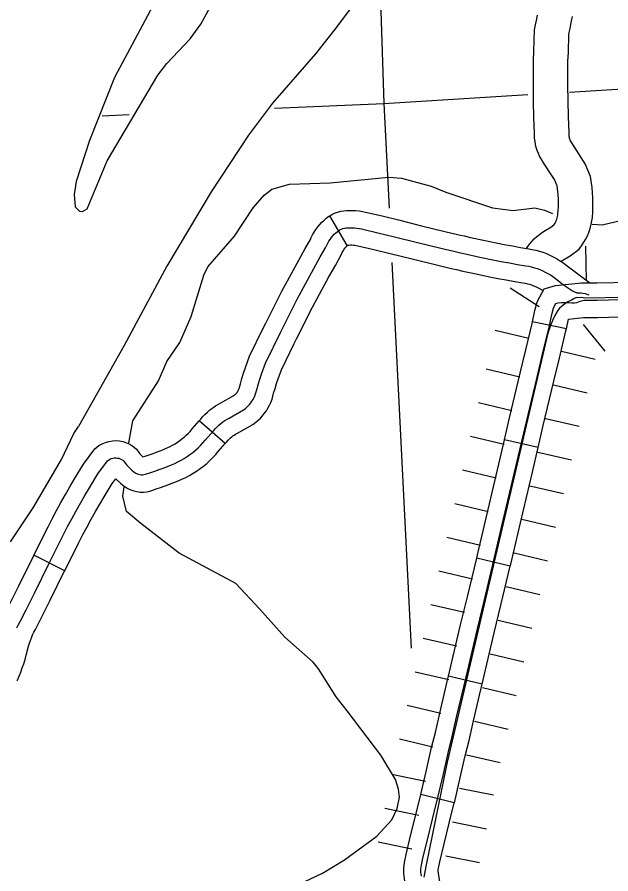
# Model space of a CAD drawing. Extents: x -19 to 366, y -4 to 359.
# Drawn here: x 164.055 to 164.543, y 176.331 to 177.035 of the extents above; entities that cross this region are included whole.
import ezdxf

# ---------------------------------------------------------------- set-up
doc = ezdxf.new("R2010")
doc.units = 0
for name, color, linetype in [('Level 29', 7, 'Continuous'), ('Level 32', 7, 'Continuous'), ('Level 35', 7, 'Continuous'), ('Level 45', 7, 'Continuous'), ('Level 46', 7, 'Continuous'), ('Level 5', 7, 'Continuous'), ('Level 60', 7, 'Continuous'), ('Level 9', 7, 'Continuous')]:
    doc.layers.add(name, color=color, linetype=linetype)

msp = doc.modelspace()

# ---------------------------------------------------------------- linework, layer by layer
at = {"layer": 'Level 29'}
for p, q in [((164.52252, 176.84683), (164.52318, 176.81843)), ((164.46075, 176.81265), (164.48461, 176.79723)), ((164.44836, 176.77785), (164.47601, 176.77135)), ((164.52069, 176.78265), (164.53853, 176.76055)), ((164.50283, 176.76063), (164.53048, 176.75414)), ((164.44102, 176.74597), (164.46867, 176.73948)), ((164.44102, 176.74597), (164.46867, 176.73948)), ((164.49633, 176.73298), (164.52399, 176.72648)), ((164.49633, 176.73298), (164.52399, 176.72648)), ((164.43452, 176.71832), (164.46218, 176.71182)), ((164.48983, 176.70532), (164.51749, 176.69882)), ((164.42802, 176.69066), (164.45568, 176.68416)), ((164.48333, 176.67767), (164.51099, 176.67117)), ((164.42152, 176.66301), (164.44918, 176.65651)), ((164.42152, 176.66301), (164.44918, 176.65651)), ((164.47684, 176.65001), (164.50449, 176.64351)), ((164.47684, 176.65001), (164.50449, 176.64351)), ((164.41503, 176.63535), (164.44268, 176.62885)), ((164.47034, 176.62236), (164.49799, 176.61586)), ((164.40853, 176.6077), (164.43618, 176.6012)), ((164.46384, 176.5947), (164.4915, 176.5882)), ((164.40203, 176.58004), (164.42969, 176.57354)), ((164.40203, 176.58004), (164.42969, 176.57354)), ((164.45734, 176.56704), (164.485, 176.56055)), ((164.45734, 176.56704), (164.485, 176.56055)), ((164.39553, 176.55238), (164.42319, 176.54589)), ((164.45084, 176.53939), (164.4785, 176.53289)), ((164.38903, 176.52473), (164.41669, 176.51823)), ((164.44435, 176.51173), (164.472, 176.50523)), ((164.38254, 176.49707), (164.41019, 176.49057)), ((164.38254, 176.49707), (164.41019, 176.49057)), ((164.43785, 176.48408), (164.4655, 176.47758)), ((164.43785, 176.48408), (164.4655, 176.47758)), ((164.37604, 176.46942), (164.40369, 176.46292)), ((164.43135, 176.45642), (164.45901, 176.44992)), ((164.36954, 176.44176), (164.3972, 176.43526)), ((164.42485, 176.42876), (164.45251, 176.42227)), ((164.36333, 176.41272), (164.39117, 176.40706)), ((164.36333, 176.41272), (164.39117, 176.40706)), ((164.41901, 176.40141), (164.44685, 176.39575)), ((164.41901, 176.40141), (164.44685, 176.39575)), ((164.35767, 176.38488), (164.38551, 176.37922)), ((164.41335, 176.37357), (164.44119, 176.36791)), ((164.35201, 176.35704), (164.37985, 176.35138)), ((164.40769, 176.34572), (164.43553, 176.34007))]:
    msp.add_line(p, q, dxfattribs=at)
msp.add_lwpolyline([(164.93157, 176.86441), (164.68597, 176.81031), (164.67035, 176.80741), (164.66374, 176.80685), (164.6594, 176.80653), (164.65486, 176.80641), (164.5221, 176.8042), (164.51925, 176.80469), (164.51699, 176.80444), (164.51546, 176.80477), (164.51341, 176.80396), (164.51099, 176.80256), (164.508, 176.80115), (164.50558, 176.79957), (164.50392, 176.79819), (164.50133, 176.79585), (164.49932, 176.79314), (164.49733, 176.79005), (164.49573, 176.7864), (164.49378, 176.7816), (164.49168, 176.77529), (164.40885, 176.42276), (164.39168, 176.33828), (164.38969, 176.32818)], dxfattribs=at)
at = {"layer": 'Level 32'}
for p, q in [((164.50693, 176.77907), (164.47907, 176.78466)), ((164.48366, 176.68135), (164.45599, 176.68783)), ((164.46079, 176.58392), (164.43316, 176.59054)), ((164.43753, 176.4867), (164.40989, 176.49325)), ((164.41474, 176.38918), (164.38717, 176.39604))]:
    msp.add_line(p, q, dxfattribs=at)
for points in [[(164.51821, 176.8016), (164.52141, 176.80252), (164.53228, 176.80259), (164.56056, 176.80324), (164.60138, 176.80408), (164.63444, 176.80518), (164.65426, 176.80571), (164.66415, 176.80619), (164.67376, 176.80648), (164.68111, 176.80758), (164.69209, 176.80936), (164.71335, 176.81442), (164.7392, 176.82056), (164.77016, 176.82812), (164.81181, 176.83783), (164.85309, 176.84733)], [(164.47907, 176.78466), (164.48098, 176.79416), (164.48259, 176.79996), (164.48331, 176.80228), (164.48858, 176.81194), (164.498, 176.81448), (164.51937, 176.81671), (164.53207, 176.81679), (164.56025, 176.81744), (164.57866, 176.81782)], [(164.38784, 176.32905), (164.3873, 176.33226), (164.3873, 176.33466), (164.3877, 176.3379), (164.38892, 176.34375), (164.39257, 176.35877), (164.3968, 176.3759), (164.40097, 176.39265), (164.40547, 176.41181), (164.40986, 176.43134), (164.41304, 176.4437), (164.41659, 176.45974), (164.42271, 176.48577), (164.42766, 176.50664), (164.43376, 176.53236), (164.43929, 176.55515), (164.44759, 176.58979), (164.45521, 176.62263), (164.46508, 176.66432), (164.47405, 176.70264), (164.48275, 176.73924), (164.48737, 176.75827), (164.4927, 176.78037), (164.49481, 176.79086), (164.49622, 176.79596), (164.49645, 176.79672), (164.49814, 176.7998), (164.50025, 176.80037), (164.50285, 176.80051), (164.50574, 176.8006), (164.50891, 176.80057), (164.5115, 176.80046), (164.51365, 176.80046), (164.5154, 176.80057), (164.51821, 176.8016)], [(164.45599, 176.68783), (164.46023, 176.7059), (164.46893, 176.74255), (164.47356, 176.76162), (164.47883, 176.78343), (164.47907, 176.78466)], [(164.50693, 176.77907), (164.50852, 176.78701), (164.52094, 176.78831), (164.53249, 176.78839), (164.56087, 176.78904), (164.57924, 176.78942)], [(164.48366, 176.68135), (164.48788, 176.69938), (164.49656, 176.73592), (164.50117, 176.75493), (164.50657, 176.7773), (164.50693, 176.77907)], [(164.43316, 176.59054), (164.43376, 176.59305), (164.44138, 176.62587), (164.45125, 176.66757), (164.45599, 176.68783)], [(164.46079, 176.58392), (164.46141, 176.58653), (164.46904, 176.61939), (164.47891, 176.66106), (164.48366, 176.68135)], [(164.40989, 176.49325), (164.41384, 176.50992), (164.41995, 176.53568), (164.42548, 176.55848), (164.43316, 176.59054)], [(164.43753, 176.4867), (164.44148, 176.50337), (164.44757, 176.52905), (164.4531, 176.55182), (164.46079, 176.58392)], [(164.38716, 176.396), (164.39162, 176.41499), (164.39605, 176.43468), (164.39923, 176.44701), (164.40274, 176.4629), (164.40889, 176.48903), (164.40989, 176.49325)], [(164.41473, 176.38915), (164.41477, 176.3893), (164.41931, 176.40863), (164.42367, 176.42801), (164.42686, 176.44039), (164.43044, 176.45657), (164.43654, 176.4825), (164.43753, 176.4867)], [(164.37973, 176.29196), (164.37691, 176.30597), (164.37566, 176.31497), (164.37382, 176.32677), (164.37309, 176.33106), (164.37309, 176.33554), (164.37367, 176.34023), (164.37506, 176.34688), (164.37877, 176.36215), (164.38301, 176.37932), (164.38717, 176.39604)], [(164.40758, 176.29757), (164.40493, 176.31073), (164.40377, 176.31911), (164.40186, 176.33134), (164.4015, 176.33346), (164.4015, 176.33379), (164.40172, 176.33557), (164.40278, 176.34062), (164.40637, 176.3554), (164.41059, 176.37249), (164.41474, 176.38918)]]:
    msp.add_lwpolyline(points, dxfattribs=at)
at = {"layer": 'Level 35'}
for points in [[(164.14712, 176.68523), (164.15041, 176.70346), (164.17146, 176.73628), (164.17844, 176.75209), (164.18898, 176.76775), (164.19823, 176.78924), (164.20884, 176.8231), (164.21206, 176.82983), (164.23407, 176.85509), (164.24932, 176.87846), (164.25831, 176.88877), (164.26479, 176.89369), (164.27925, 176.89788), (164.31251, 176.89901), (164.36101, 176.90359), (164.37125, 176.90293), (164.39564, 176.89641), (164.4077, 176.89144), (164.44627, 176.87849), (164.46317, 176.87631), (164.4809, 176.87851), (164.4889, 176.87646), (164.49554, 176.87369)], [(164.52811, 176.86496), (164.53634, 176.86452), (164.5572, 176.86946), (164.58944, 176.88743), (164.60254, 176.89273), (164.61517, 176.89422), (164.65909, 176.89337), (164.69172, 176.89011), (164.71067, 176.88912), (164.76623, 176.89144), (164.78104, 176.89622)], [(164.18857, 176.59443), (164.15686, 176.61891), (164.14508, 176.62888), (164.14214, 176.64135), (164.14327, 176.64906)], [(164.32672, 176.46483), (164.31751, 176.47632), (164.30306, 176.49943), (164.29875, 176.50481), (164.27529, 176.52539), (164.2544, 176.54888), (164.23511, 176.56958), (164.18857, 176.59443)], [(164.28562, 176.32166), (164.30635, 176.33153), (164.3244, 176.34247), (164.35093, 176.36179), (164.36324, 176.37522), (164.36771, 176.38444), (164.36953, 176.39398), (164.36879, 176.4004), (164.36649, 176.4083), (164.35439, 176.42844), (164.32672, 176.46483)]]:
    msp.add_lwpolyline(points, dxfattribs=at)
at = {"layer": 'Level 45'}
for p, q in [((164.32671, 176.84748), (164.31235, 176.87199)), ((164.22642, 176.68469), (164.20504, 176.7034)), ((164.09432, 176.58008), (164.06895, 176.59285))]:
    msp.add_line(p, q, dxfattribs=at)
for points in [[(164.31235, 176.87199), (164.31391, 176.8729), (164.31629, 176.87402), (164.31877, 176.87493), (164.32138, 176.8756), (164.32398, 176.87603), (164.32601, 176.87617), (164.32839, 176.87632), (164.33108, 176.87634), (164.3338, 176.87621), (164.33651, 176.87594), (164.3392, 176.87551), (164.34161, 176.87499), (164.35527, 176.87175), (164.36883, 176.86846), (164.38785, 176.86372), (164.40685, 176.85912), (164.41745, 176.8566), (164.41992, 176.85603)], [(164.2576, 176.77939), (164.2596, 176.78351), (164.27298, 176.81002), (164.28678, 176.83547), (164.29211, 176.84501), (164.29633, 176.85253), (164.29695, 176.85394), (164.29816, 176.8563), (164.29947, 176.85852), (164.30086, 176.86063), (164.3024, 176.86274), (164.30406, 176.86473), (164.3058, 176.86663), (164.30766, 176.86842), (164.30941, 176.86997), (164.31162, 176.87156), (164.31235, 176.87199)], [(164.18745, 176.66955), (164.18999, 176.6709), (164.19249, 176.67234), (164.19493, 176.67389), (164.19729, 176.67554), (164.19959, 176.67729), (164.2018, 176.67913), (164.20395, 176.68106), (164.20602, 176.68307), (164.208, 176.68517), (164.20987, 176.68735), (164.21697, 176.69547), (164.2183, 176.69701), (164.2197, 176.69849), (164.2212, 176.69989), (164.22275, 176.70122), (164.22437, 176.70245), (164.22606, 176.70361), (164.22781, 176.70467), (164.2296, 176.70564), (164.24129, 176.71231), (164.24263, 176.7133), (164.24393, 176.71439), (164.24515, 176.71555), (164.2463, 176.71679), (164.24735, 176.7181), (164.24832, 176.71947), (164.24921, 176.72091), (164.25001, 176.72239), (164.2507, 176.72392), (164.25132, 176.7255), (164.25247, 176.72978), (164.25372, 176.73405), (164.25501, 176.73829), (164.25635, 176.74252), (164.25947, 176.75083), (164.27233, 176.77719), (164.28557, 176.80344), (164.29922, 176.82862), (164.3045, 176.83807), (164.30905, 176.84617), (164.30978, 176.84783), (164.31061, 176.84944), (164.31153, 176.85101), (164.31253, 176.85253), (164.3136, 176.85399), (164.31476, 176.85538), (164.31598, 176.85672), (164.31729, 176.85798), (164.31828, 176.85886), (164.31937, 176.85964), (164.32054, 176.86032), (164.32175, 176.86089), (164.32299, 176.86135), (164.32431, 176.86169), (164.32563, 176.8619), (164.32695, 176.862), (164.32889, 176.86212), (164.33081, 176.86213), (164.33275, 176.86204), (164.33468, 176.86185), (164.33658, 176.86154), (164.33846, 176.86114), (164.35196, 176.85793), (164.36544, 176.85467), (164.38446, 176.84993), (164.40354, 176.84531), (164.41422, 176.84276), (164.41978, 176.84149), (164.42493, 176.84032), (164.43566, 176.83797), (164.4464, 176.83571), (164.45319, 176.8344), (164.46, 176.83314), (164.46681, 176.83196), (164.47364, 176.83083), (164.476, 176.8304), (164.47834, 176.82986), (164.48065, 176.82922), (164.48295, 176.82847), (164.4852, 176.82763), (164.48741, 176.82668), (164.48957, 176.82564), (164.49169, 176.8245), (164.49374, 176.82327), (164.49574, 176.82195), (164.49894, 176.8195), (164.50216, 176.81708), (164.50536, 176.81467), (164.5086, 176.81228), (164.51022, 176.8112), (164.51193, 176.81024), (164.51371, 176.8094), (164.51553, 176.80869), (164.51721, 176.80869), (164.5189, 176.80857), (164.52056, 176.80834), (164.52223, 176.80799), (164.52385, 176.80754), (164.52543, 176.80696)], [(164.41992, 176.85603), (164.42295, 176.85534), (164.42804, 176.85418), (164.43864, 176.85185), (164.44921, 176.84964), (164.45583, 176.84835), (164.46251, 176.84713), (164.46919, 176.84596), (164.47608, 176.84483), (164.47888, 176.84431), (164.48184, 176.84363), (164.48475, 176.84282), (164.48764, 176.84188), (164.4905, 176.84081), (164.49329, 176.83961), (164.49602, 176.8383), (164.49871, 176.83685), (164.50131, 176.83529), (164.50397, 176.83353), (164.50752, 176.83082), (164.51071, 176.82843), (164.52631, 176.81666)], [(164.28313, 176.76694), (164.28505, 176.77088), (164.29816, 176.79685), (164.31166, 176.82177), (164.3169, 176.83113), (164.32177, 176.83981), (164.32261, 176.84172), (164.32306, 176.84259), (164.32359, 176.8435), (164.3242, 176.84442), (164.32479, 176.84523), (164.32547, 176.84604), (164.32616, 176.8468), (164.32693, 176.84754), (164.32715, 176.84773), (164.32671, 176.84747)], [(164.32671, 176.84748), (164.32716, 176.84774), (164.32722, 176.84777), (164.32724, 176.84777), (164.32728, 176.84778), (164.3279, 176.84782), (164.32939, 176.84792), (164.33054, 176.84793), (164.3317, 176.84787), (164.33285, 176.84776), (164.33396, 176.84758), (164.33532, 176.84728), (164.34865, 176.84412), (164.36205, 176.84088), (164.38107, 176.83613), (164.40022, 176.8315), (164.41099, 176.82893), (164.41358, 176.82834)], [(164.41359, 176.82834), (164.41661, 176.82765), (164.42183, 176.82645), (164.43268, 176.82408), (164.4436, 176.82179), (164.45056, 176.82044), (164.4575, 176.81916), (164.46444, 176.81795), (164.4712, 176.81684), (164.47312, 176.81649), (164.47484, 176.81609), (164.47656, 176.81561), (164.47826, 176.81506), (164.4799, 176.81444), (164.48152, 176.81375), (164.48312, 176.81298), (164.48778, 176.81047)], [(164.20504, 176.7034), (164.20623, 176.70476), (164.20775, 176.70653), (164.20969, 176.70857), (164.21172, 176.71048), (164.21381, 176.71227), (164.21606, 176.71398), (164.21837, 176.71556), (164.22074, 176.71699), (164.22271, 176.71806), (164.23351, 176.72422), (164.23383, 176.72446), (164.23446, 176.72498), (164.23503, 176.72553), (164.23554, 176.72608), (164.23602, 176.72667), (164.23648, 176.72732), (164.23691, 176.72802), (164.23728, 176.72871), (164.2376, 176.72943), (164.23781, 176.72994), (164.23879, 176.73362), (164.24011, 176.73811), (164.24145, 176.74251), (164.24293, 176.74717), (164.24641, 176.75645), (164.2576, 176.77939)], [(164.22642, 176.68469), (164.22771, 176.68617), (164.22885, 176.6875), (164.22972, 176.68841), (164.23067, 176.68931), (164.23168, 176.69017), (164.23268, 176.69093), (164.23375, 176.69166), (164.23487, 176.69234), (164.2365, 176.69322), (164.24907, 176.70039), (164.25144, 176.70215), (164.2534, 176.70379), (164.25527, 176.70558), (164.25706, 176.70751), (164.25868, 176.70952), (164.26017, 176.71162), (164.2615, 176.71379), (164.26275, 176.71608), (164.2638, 176.71842), (164.26483, 176.72105), (164.26615, 176.72594), (164.26733, 176.72998), (164.26858, 176.73407), (164.26978, 176.73788), (164.27253, 176.74521), (164.28313, 176.76694)], [(164.12656, 176.68507), (164.12774, 176.68559), (164.13061, 176.68645), (164.13357, 176.68694), (164.13653, 176.68707), (164.13946, 176.68683), (164.1424, 176.68624), (164.14517, 176.6853), (164.14791, 176.68402), (164.15043, 176.68237), (164.15326, 176.68002), (164.15531, 176.67732), (164.15621, 176.67622), (164.15709, 176.67523), (164.15802, 176.67429), (164.15869, 176.67367), (164.16062, 176.67429), (164.16387, 176.6754), (164.16713, 176.67656), (164.17034, 176.67776), (164.17355, 176.67901), (164.17674, 176.6803), (164.17901, 176.68127), (164.1811, 176.68226), (164.1831, 176.68332), (164.18511, 176.68449), (164.18706, 176.68572), (164.18893, 176.68703), (164.19075, 176.68841), (164.19252, 176.68988), (164.19424, 176.69143), (164.19589, 176.69303), (164.19743, 176.69468), (164.19915, 176.69666), (164.20504, 176.7034)], [(164.06895, 176.59285), (164.08072, 176.61623), (164.08411, 176.62288), (164.0876, 176.62952), (164.09124, 176.63624), (164.09486, 176.64268), (164.09859, 176.64918), (164.10245, 176.65567), (164.10982, 176.66759), (164.11922, 176.68039), (164.12249, 176.68291), (164.12506, 176.68442), (164.12656, 176.68507)], [(164.13631, 176.65567), (164.14017, 176.65209), (164.14226, 176.65034), (164.144, 176.64903), (164.14627, 176.64764), (164.14873, 176.64652), (164.15118, 176.64569), (164.15377, 176.64511), (164.15638, 176.64481), (164.159, 176.64479), (164.16162, 176.64505), (164.16424, 176.6456), (164.16601, 176.64618), (164.16958, 176.64733), (164.17322, 176.64857), (164.17685, 176.64987), (164.18047, 176.65122), (164.18405, 176.65262), (164.18765, 176.65407), (164.19066, 176.65536), (164.19381, 176.65685), (164.19688, 176.65847), (164.19986, 176.6602), (164.2028, 176.66206), (164.20566, 176.66406), (164.20842, 176.66616), (164.21109, 176.66837), (164.21366, 176.67068), (164.21615, 176.67311), (164.21856, 176.67567), (164.2206, 176.67804), (164.22642, 176.68469)], [(164.055, 176.53313), (164.0563, 176.53583), (164.05769, 176.53847), (164.06271, 176.54797), (164.06939, 176.5615), (164.08154, 176.58626), (164.09339, 176.60981), (164.09672, 176.61634), (164.10013, 176.62283), (164.10368, 176.62938), (164.10721, 176.63566), (164.11086, 176.64201), (164.1146, 176.6483), (164.1216, 176.65964), (164.12948, 176.67036), (164.13045, 176.67111), (164.13152, 176.67174), (164.13264, 176.67223), (164.13382, 176.67258), (164.13504, 176.67278), (164.13627, 176.67284), (164.13748, 176.67274), (164.1387, 176.6725), (164.13985, 176.67211), (164.14098, 176.67158), (164.14199, 176.67092), (164.14294, 176.67013), (164.14415, 176.66854), (164.1454, 176.667), (164.14672, 176.66552), (164.14811, 176.6641), (164.14957, 176.66275), (164.15111, 176.66146), (164.152, 176.66079), (164.15294, 176.66021), (164.15397, 176.65974), (164.15503, 176.65938), (164.15612, 176.65914), (164.15724, 176.65901), (164.15835, 176.659), (164.15946, 176.65911), (164.16057, 176.65935), (164.16163, 176.65969), (164.1651, 176.66081), (164.16854, 176.66199), (164.17199, 176.66321), (164.17541, 176.66449), (164.1788, 176.66581), (164.1822, 176.66719), (164.18484, 176.66832), (164.18745, 176.66955)], [(164.09432, 176.58008), (164.10606, 176.60339), (164.10934, 176.60981), (164.11266, 176.61614), (164.11611, 176.62251), (164.11956, 176.62865), (164.12312, 176.63484), (164.12675, 176.64094), (164.13339, 176.65169), (164.13631, 176.65567)], [(164.029, 176.50042), (164.02933, 176.50122), (164.03058, 176.50412), (164.03165, 176.50683), (164.03266, 176.50957), (164.0336, 176.51238), (164.03449, 176.51522), (164.0353, 176.51805), (164.03729, 176.52568), (164.03825, 176.52898), (164.03937, 176.53238), (164.04067, 176.53574), (164.04206, 176.539), (164.04361, 176.54221), (164.04512, 176.5451), (164.05006, 176.55443), (164.05664, 176.56778), (164.06881, 176.59259), (164.06895, 176.59285)], [(164.05519, 176.48943), (164.05548, 176.49011), (164.05685, 176.49329), (164.0582, 176.49671), (164.05947, 176.50016), (164.06062, 176.5036), (164.06171, 176.50706), (164.06271, 176.51059), (164.06467, 176.51811), (164.06538, 176.52055), (164.06613, 176.52281), (164.06699, 176.52504), (164.06794, 176.52727), (164.06899, 176.52944), (164.07025, 176.53184), (164.07536, 176.54151), (164.08213, 176.55523), (164.09426, 176.57994), (164.09432, 176.58008)]]:
    msp.add_lwpolyline(points, dxfattribs=at)
at = {"layer": 'Level 46'}
for points in [[(164.47401, 176.84512), (164.47659, 176.84857), (164.47851, 176.85082), (164.48053, 176.85288), (164.48261, 176.8548), (164.48489, 176.85664), (164.48725, 176.85832), (164.4895, 176.85972), (164.49422, 176.86248), (164.49669, 176.86437), (164.49711, 176.86503), (164.49767, 176.86599), (164.49817, 176.86699), (164.49841, 176.86754), (164.49857, 176.86793), (164.49902, 176.86911), (164.49934, 176.87015), (164.49962, 176.87129), (164.49984, 176.87237), (164.49997, 176.87338), (164.50018, 176.87635), (164.50031, 176.87955), (164.50034, 176.88275), (164.50029, 176.88595), (164.50013, 176.88914), (164.49992, 176.89198), (164.4992, 176.89648), (164.49708, 176.90163), (164.4933, 176.90761), (164.48731, 176.91672), (164.48609, 176.9187), (164.48493, 176.92088), (164.48385, 176.92319), (164.48292, 176.92563), (164.48214, 176.92812), (164.48157, 176.93054), (164.48111, 176.93299), (164.4808, 176.93564), (164.48069, 176.93821), (164.48071, 176.93993), (164.48026, 176.95269), (164.47994, 176.96588), (164.47977, 176.97906), (164.47973, 176.99221), (164.47976, 176.99989), (164.48019, 177.00728), (164.48061, 177.02475), (164.48162, 177.02888), (164.48214, 177.03142), (164.48263, 177.03398), (164.48311, 177.037)], [(164.50264, 176.83449), (164.51012, 176.83887), (164.51736, 176.84444), (164.5199, 176.84795), (164.52131, 176.85014), (164.52269, 176.8525), (164.52389, 176.85491), (164.52453, 176.85637), (164.52499, 176.85748), (164.52591, 176.85989), (164.52671, 176.86251), (164.52736, 176.86508), (164.52788, 176.86775), (164.52825, 176.87053), (164.52854, 176.87478), (164.52871, 176.87881), (164.52875, 176.88285), (164.52869, 176.88688), (164.52849, 176.89091), (164.52816, 176.8953), (164.52672, 176.90424), (164.52241, 176.91471), (164.51719, 176.923), (164.51127, 176.93199), (164.51075, 176.93284), (164.51036, 176.93358), (164.51002, 176.9343), (164.50977, 176.93495), (164.50956, 176.93564), (164.50937, 176.93644), (164.50921, 176.93726), (164.50914, 176.9379), (164.5091, 176.93865), (164.50913, 176.94025), (164.50866, 176.95354), (164.50835, 176.96641), (164.50817, 176.97929), (164.50814, 176.9922), (164.50816, 176.99902), (164.50858, 177.00611), (164.50894, 177.02102), (164.50933, 177.02264), (164.51001, 177.02587), (164.51062, 177.02911), (164.51107, 177.03192), (164.51188, 177.03586)]]:
    msp.add_lwpolyline(points, dxfattribs=at)
at = {"layer": 'Level 5'}
for points in [[(164.35338, 177.0661), (164.35674, 176.96416)], [(164.50936, 176.97367), (164.77042, 176.98994)], [(164.35674, 176.96416), (164.47522, 176.97154)], [(164.26693, 176.9603), (164.35674, 176.96416)], [(164.35674, 176.96416), (164.36109, 176.87813)], [(164.12517, 176.95422), (164.14745, 176.95518)], [(164.36335, 176.83353), (164.37939, 176.5165)]]:
    msp.add_lwpolyline(points, dxfattribs=at)
at = {"layer": 'Level 60'}
for points in [[(168.79024, 2.24423), (168.56072, 10.86154), (168.3304, 19.47898), (168.09927, 28.09654), (167.86734, 36.71424), (167.63461, 45.33207), (167.40109, 53.95003), (167.16676, 62.56812), (166.93164, 71.18634), (166.69573, 79.80469), (166.45902, 88.42317), (166.22151, 97.04178), (165.98322, 105.66053), (165.74413, 114.27941), (165.50426, 122.89842), (165.26359, 131.51756), (165.02214, 140.13684), (164.7799, 148.75625), (164.53687, 157.3758), (164.29307, 165.99547), (164.04847, 174.61528), (163.8031, 183.23523), (163.55694, 191.85531), (163.31001, 200.47553), (163.06229, 209.09588), (162.8138, 217.71636), (162.56453, 226.33698), (162.31449, 234.95774), (162.06367, 243.57863), (161.81208, 252.19966), (161.55972, 260.82082), (161.30659, 269.44212), (161.05269, 278.06356), (160.79802, 286.68514), (160.54258, 295.30685), (160.28638, 303.9287), (160.02941, 312.55068), (159.77168, 321.1728), (159.51318, 329.79507), (159.25393, 338.41747), (158.99391, 347.04)], [(0, 172.2839), (7.1335, 172.2883), (14.26699, 172.30153), (21.40046, 172.32356), (28.53389, 172.35442), (35.66729, 172.39408), (42.80062, 172.44256), (49.9339, 172.49986), (57.06709, 172.56597), (64.2002, 172.6409), (71.33321, 172.72464), (78.46611, 172.81719), (85.59889, 172.91856), (92.73155, 173.02874), (99.86406, 173.14774), (106.99641, 173.27555), (114.12861, 173.41217), (121.26063, 173.5576), (128.39246, 173.71185), (135.5241, 173.87492), (142.65553, 174.04679), (149.78674, 174.22748), (156.91773, 174.41697), (164.04847, 174.61528), (171.17897, 174.82241), (178.3092, 175.03834), (185.43916, 175.26308), (192.56884, 175.49664), (199.69822, 175.739), (206.8273, 175.99017), (213.95607, 176.25015), (221.0845, 176.51895), (228.2126, 176.79655), (235.34035, 177.08295), (242.46774, 177.37817), (249.59476, 177.68219), (256.7214, 177.99502), (263.84765, 178.31666), (270.97349, 178.6471), (278.09893, 178.98634), (285.22393, 179.33439), (292.3485, 179.69125), (299.47263, 180.05691), (306.59629, 180.43137), (313.71949, 180.81463), (320.84221, 181.2067), (327.96444, 181.60757), (335.08617, 182.01724), (342.20739, 182.4357)]]:
    msp.add_spline(points, degree=3, dxfattribs=at)
at = {"layer": 'Level 9'}
for points in [[(164.39341, 177.14302), (164.38539, 177.12498), (164.37529, 177.10706), (164.35767, 177.08021), (164.31606, 177.02463), (164.30071, 177.00505), (164.26531, 176.96443), (164.2456, 176.93828), (164.2149, 176.89172), (164.17837, 176.8304), (164.14327, 176.76514), (164.10577, 176.69876)], [(164.17489, 177.0603), (164.13532, 176.98562), (164.11479, 176.93385), (164.10361, 176.90017), (164.10202, 176.88931), (164.10286, 176.87929), (164.10637, 176.87559), (164.10902, 176.87548), (164.11274, 176.87767), (164.12925, 176.91719), (164.17102, 176.98757), (164.17833, 176.99706), (164.19745, 177.01732), (164.20638, 177.02951), (164.22511, 177.06417)], [(164.04978, 176.60382), (164.06825, 176.63186), (164.09164, 176.67156), (164.10189, 176.69299), (164.10577, 176.69876)]]:
    msp.add_lwpolyline(points, dxfattribs=at)

doc.saveas('drawing.dxf')
